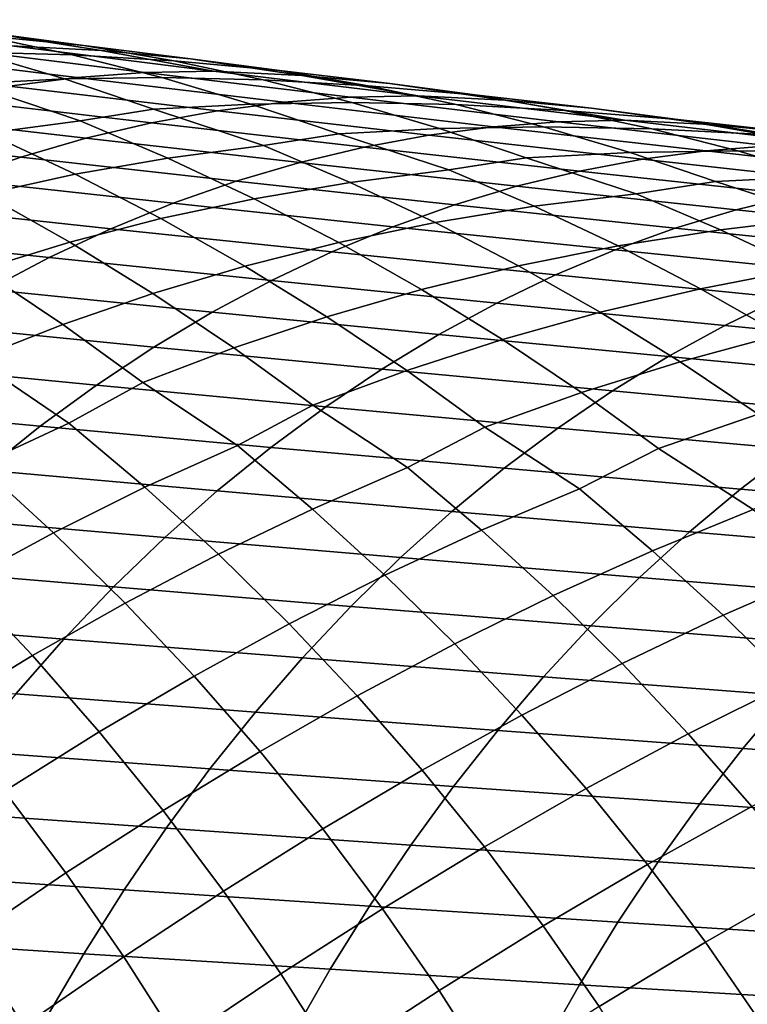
# Model space of a CAD drawing. Header units: metres. Extents: x -240 to 45, y -77 to 27.
# Tile 536 of 656: x -185.96 to -180.95, y 9.39 to 16.17. Entities that reach past the tile are written whole.
import ezdxf

# ---------------------------------------------------------------- set-up
doc = ezdxf.new("R2010")
doc.units = ezdxf.units.M
doc.layers.add('solid_102011X2', color=7, linetype='CONTINUOUS')

msp = doc.modelspace()

# ---------------------------------------------------------------- linework, layer by layer
at = {"layer": 'solid_102011X2'}
for points in [[(-186.219635, 16.060265, 314.330109), (-186.847534, 16.168789, 314.570618), (-186.136719, 16.074631, 316.426666), (-185.514465, 15.992229, 316.181366)], [(-186.270081, 15.944334, 312.242096), (-186.897385, 16.103897, 312.47345), (-186.219635, 16.060265, 314.330109), (-185.595871, 15.927127, 314.093292)], [(-186.136719, 16.074631, 316.426666), (-186.761139, 16.132215, 316.674805), (-186.012131, 15.988586, 318.528748), (-185.395508, 15.956703, 318.276398)], [(-185.514465, 15.992229, 316.181366), (-186.136719, 16.074631, 316.426666), (-185.395508, 15.956703, 318.276398), (-184.779984, 15.90009, 318.026489)], [(-185.595871, 15.927127, 314.093292), (-186.219635, 16.060265, 314.330109), (-185.514465, 15.992229, 316.181366), (-184.89534, 15.885245, 315.93927)], [(-185.563568, 15.770774, 320.938904), (-186.973282, 15.943805, 319.34903), (-187.449432, 15.884079, 319.760803), (-186.029984, 15.711558, 321.350342)], [(-185.095795, 15.805613, 320.526245), (-186.495743, 15.978887, 318.936035), (-186.973282, 15.943805, 319.34903), (-185.563568, 15.770774, 320.938904)], [(-186.297653, 15.726371, 310.164978), (-186.919937, 15.936677, 310.386139), (-186.270081, 15.944334, 312.242096), (-185.648956, 15.760552, 312.015167)], [(-184.621918, 15.815352, 320.119202), (-186.012131, 15.988586, 318.528748), (-186.495743, 15.978887, 318.936035), (-185.095795, 15.805613, 320.526245)], [(-185.648956, 15.760552, 312.015167), (-186.270081, 15.944334, 312.242096), (-185.595871, 15.927127, 314.093292), (-184.977173, 15.769675, 313.860565)], [(-185.395508, 15.956703, 318.276398), (-186.012131, 15.988586, 318.528748), (-184.621918, 15.815352, 320.119202)], [(-184.89534, 15.885245, 315.93927), (-185.514465, 15.992229, 316.181366), (-184.779984, 15.90009, 318.026489), (-184.166595, 15.818933, 317.779358)], [(-184.779984, 15.90009, 318.026489), (-185.395508, 15.956703, 318.276398), (-184.621918, 15.815352, 320.119202), (-184.014282, 15.78415, 319.864838)], [(-184.977173, 15.769675, 313.860565), (-185.595871, 15.927127, 314.093292), (-184.89534, 15.885245, 315.93927), (-184.280273, 15.753915, 315.700806)], [(-184.280273, 15.753915, 315.700806), (-184.89534, 15.885245, 315.93927), (-184.166595, 15.818933, 317.779358), (-183.556274, 15.713457, 317.535339)], [(-184.166595, 15.818933, 317.779358), (-184.779984, 15.90009, 318.026489), (-184.014282, 15.78415, 319.864838), (-183.407715, 15.728485, 319.612823)], [(-183.679337, 15.634959, 322.102783), (-185.095795, 15.805613, 320.526245), (-185.563568, 15.770774, 320.938904), (-184.137238, 15.600341, 322.51535)], [(-183.215317, 15.644756, 321.695709), (-184.621918, 15.815352, 320.119202), (-185.095795, 15.805613, 320.526245), (-183.679337, 15.634959, 322.102783)], [(-184.014282, 15.78415, 319.864838), (-184.621918, 15.815352, 320.119202), (-183.215317, 15.644756, 321.695709)], [(-183.556274, 15.713457, 317.535339), (-184.166595, 15.818933, 317.779358), (-183.407715, 15.728485, 319.612823), (-182.803253, 15.64854, 319.363464)], [(-185.539841, 15.472543, 310.13678), (-186.297653, 15.726371, 310.164978), (-185.648956, 15.760552, 312.015167), (-185.035065, 15.552928, 311.792816)], [(-184.137238, 15.600341, 322.51535), (-185.563568, 15.770774, 320.938904), (-186.029984, 15.711558, 321.350342), (-184.593781, 15.541611, 322.926697)], [(-185.035065, 15.552928, 311.792816), (-185.648956, 15.760552, 312.015167), (-184.977173, 15.769675, 313.860565), (-184.364548, 15.588266, 313.632172)], [(-184.364548, 15.588266, 313.632172), (-184.977173, 15.769675, 313.860565), (-184.280273, 15.753915, 315.700806), (-183.670197, 15.598532, 315.466309)], [(-183.670197, 15.598532, 315.466309), (-184.280273, 15.753915, 315.700806), (-183.556274, 15.713457, 317.535339), (-182.949951, 15.583895, 317.2948)], [(-183.407715, 15.728485, 319.612823), (-184.014282, 15.78415, 319.864838), (-183.215317, 15.644756, 321.695709), (-182.61673, 15.61421, 321.438965)], [(-182.803253, 15.64854, 319.363464), (-183.407715, 15.728485, 319.612823), (-182.61673, 15.61421, 321.438965), (-182.019211, 15.559464, 321.184479)], [(-186.177246, 15.387481, 308.281097), (-186.789291, 15.647577, 308.491119), (-186.297653, 15.726371, 310.164978), (-185.539841, 15.472543, 310.13678)], [(-184.593781, 15.541611, 322.926697), (-186.029984, 15.711558, 321.350342), (-186.494324, 15.62807, 321.759949), (-185.048294, 15.458872, 323.336212)], [(-182.949951, 15.583895, 317.2948), (-183.556274, 15.713457, 317.535339), (-182.803253, 15.64854, 319.363464), (-182.201797, 15.544536, 319.117126)], [(-185.048294, 15.458872, 323.336212), (-186.494324, 15.62807, 321.759949), (-186.955841, 15.520417, 322.167084), (-185.500031, 15.352232, 323.743225)], [(-182.693481, 15.432183, 324.077179), (-184.137238, 15.600341, 322.51535), (-184.593781, 15.541611, 322.926697), (-183.140045, 15.373921, 324.488678)], [(-183.759048, 15.383268, 313.408264), (-184.364548, 15.588266, 313.632172), (-183.670197, 15.598532, 315.466309), (-183.066086, 15.419446, 315.236053)], [(-182.245605, 15.466594, 323.664459), (-183.679337, 15.634959, 322.102783), (-184.137238, 15.600341, 322.51535), (-182.693481, 15.432183, 324.077179)], [(-181.791565, 15.476458, 323.257141), (-183.215317, 15.644756, 321.695709), (-183.679337, 15.634959, 322.102783), (-182.245605, 15.466594, 323.664459)], [(-183.066086, 15.419446, 315.236053), (-183.670197, 15.598532, 315.466309), (-182.949951, 15.583895, 317.2948), (-182.348526, 15.430534, 317.058197)], [(-182.61673, 15.61421, 321.438965), (-183.215317, 15.644756, 321.695709), (-181.791565, 15.476458, 323.257141)], [(-182.201797, 15.544536, 319.117126), (-182.803253, 15.64854, 319.363464), (-182.019211, 15.559464, 321.184479), (-181.423737, 15.480694, 320.932556)], [(-182.019211, 15.559464, 321.184479), (-182.61673, 15.61421, 321.438965), (-181.791565, 15.476458, 323.257141), (-181.202133, 15.446535, 322.997681)], [(-184.935974, 15.215709, 309.92572), (-185.539841, 15.472543, 310.13678), (-185.035065, 15.552928, 311.792816), (-184.27739, 15.301603, 311.770416)], [(-183.140045, 15.373921, 324.488678), (-184.593781, 15.541611, 322.926697), (-185.048294, 15.458872, 323.336212), (-183.584579, 15.291912, 324.898315)], [(-184.27739, 15.301603, 311.770416), (-185.035065, 15.552928, 311.792816), (-184.364548, 15.588266, 313.632172), (-183.759048, 15.383268, 313.408264)], [(-182.348526, 15.430534, 317.058197), (-182.949951, 15.583895, 317.2948), (-182.201797, 15.544536, 319.117126), (-181.604263, 15.416699, 318.874207)], [(-181.604263, 15.416699, 318.874207), (-182.201797, 15.544536, 319.117126), (-181.423737, 15.480694, 320.932556), (-180.831223, 15.378119, 320.683563)], [(-181.423737, 15.480694, 320.932556), (-182.019211, 15.559464, 321.184479), (-181.202133, 15.446535, 322.997681), (-180.613708, 15.39267, 322.740387)], [(-185.500031, 15.352232, 323.743225), (-186.955841, 15.520417, 322.167084), (-187.413849, 15.388762, 322.571136), (-185.948318, 15.221854, 324.147156)], [(-185.575439, 15.104414, 308.076691), (-186.177246, 15.387481, 308.281097), (-185.539841, 15.472543, 310.13678), (-184.935974, 15.215709, 309.92572)], [(-183.584579, 15.291912, 324.898315), (-185.048294, 15.458872, 323.336212), (-185.500031, 15.352232, 323.743225), (-184.026413, 15.186262, 325.30545)], [(-180.793884, 15.300186, 325.210052), (-182.245605, 15.466594, 323.664459), (-182.693481, 15.432183, 324.077179), (-181.231644, 15.265978, 325.623108)], [(-180.34993, 15.310115, 324.802307), (-181.791565, 15.476458, 323.257141), (-182.245605, 15.466594, 323.664459), (-180.793884, 15.300186, 325.210052)], [(-181.202133, 15.446535, 322.997681), (-181.791565, 15.476458, 323.257141), (-180.34993, 15.310115, 324.802307)], [(-180.831223, 15.378119, 320.683563), (-181.423737, 15.480694, 320.932556), (-180.613708, 15.39267, 322.740387), (-180.027283, 15.315035, 322.485596)], [(-185.948318, 15.221854, 324.147156), (-187.413849, 15.388762, 322.571136), (-187.86763, 15.233323, 322.971436), (-186.392471, 15.067953, 324.547333)], [(-183.001297, 15.13438, 313.390991), (-183.759048, 15.383268, 313.408264), (-183.066086, 15.419446, 315.236053), (-182.468994, 15.21702, 315.010223)], [(-181.231644, 15.265978, 325.623108), (-182.693481, 15.432183, 324.077179), (-183.140045, 15.373921, 324.488678), (-181.668106, 15.208176, 326.034943)], [(-182.468994, 15.21702, 315.010223), (-183.066086, 15.419446, 315.236053), (-182.348526, 15.430534, 317.058197), (-181.752975, 15.25372, 316.825745)], [(-181.752975, 15.25372, 316.825745), (-182.348526, 15.430534, 317.058197), (-181.604263, 15.416699, 318.874207), (-181.011566, 15.265313, 318.635132)], [(-181.011566, 15.265313, 318.635132), (-181.604263, 15.416699, 318.874207), (-180.831223, 15.378119, 320.683563), (-180.242569, 15.251961, 320.437927)], [(-180.613708, 15.39267, 322.740387), (-181.202133, 15.446535, 322.997681), (-180.34993, 15.310115, 324.802307), (-179.769669, 15.28078, 324.539886)], [(-186.197983, 14.967703, 306.223236), (-186.79628, 15.277004, 306.421387), (-186.177246, 15.387481, 308.281097), (-185.575439, 15.104414, 308.076691)], [(-184.026413, 15.186262, 325.30545), (-185.500031, 15.352232, 323.743225), (-185.948318, 15.221854, 324.147156), (-184.464859, 15.057135, 325.709473)], [(-183.681702, 15.047962, 311.557953), (-184.27739, 15.301603, 311.770416), (-183.759048, 15.383268, 313.408264), (-183.001297, 15.13438, 313.390991)], [(-181.668106, 15.208176, 326.034943), (-183.140045, 15.373921, 324.488678), (-183.584579, 15.291912, 324.898315), (-182.102585, 15.126884, 326.444885)], [(-184.342209, 14.936152, 309.720184), (-184.935974, 15.215709, 309.92572), (-184.27739, 15.301603, 311.770416), (-183.681702, 15.047962, 311.557953)], [(-182.102585, 15.126884, 326.444885), (-183.584579, 15.291912, 324.898315), (-184.026413, 15.186262, 325.30545), (-182.534409, 15.02221, 326.852325)], [(-181.710983, 14.970491, 314.997467), (-182.468994, 15.21702, 315.010223), (-181.752975, 15.25372, 316.825745), (-181.164337, 15.053806, 316.597626)], [(-181.164337, 15.053806, 316.597626), (-181.752975, 15.25372, 316.825745), (-181.011566, 15.265313, 318.635132), (-180.424637, 15.090715, 318.400116)], [(-179.751053, 15.101399, 327.151917), (-181.231644, 15.265978, 325.623108), (-181.668106, 15.208176, 326.034943), (-180.177353, 15.044059, 327.564178)], [(-179.323456, 15.135402, 326.738403), (-180.793884, 15.300186, 325.210052), (-181.231644, 15.265978, 325.623108), (-179.751053, 15.101399, 327.151917)], [(-180.424637, 15.090715, 318.400116), (-181.011566, 15.265313, 318.635132), (-180.242569, 15.251961, 320.437927), (-179.658661, 15.102496, 320.196014)], [(-184.464859, 15.057135, 325.709473), (-185.948318, 15.221854, 324.147156), (-186.392471, 15.067953, 324.547333), (-184.899261, 14.904741, 326.109772)], [(-184.985062, 14.798947, 307.877716), (-185.575439, 15.104414, 308.076691), (-184.935974, 15.215709, 309.92572), (-184.342209, 14.936152, 309.720184)], [(-182.534409, 15.02221, 326.852325), (-184.026413, 15.186262, 325.30545), (-184.464859, 15.057135, 325.709473), (-182.962921, 14.894316, 327.256653)], [(-182.413773, 14.883861, 313.176758), (-183.001297, 15.13438, 313.390991), (-182.468994, 15.21702, 315.010223), (-181.710983, 14.970491, 314.997467)], [(-180.177353, 15.044059, 327.564178), (-181.668106, 15.208176, 326.034943), (-182.102585, 15.126884, 326.444885), (-180.601715, 14.963484, 327.974548)], [(-183.095947, 14.771837, 311.350922), (-183.681702, 15.047962, 311.557953), (-183.001297, 15.13438, 313.390991), (-182.413773, 14.883861, 313.176758)], [(-180.601715, 14.963484, 327.974548), (-182.102585, 15.126884, 326.444885), (-182.534409, 15.02221, 326.852325), (-181.023483, 14.859781, 328.382416)], [(-184.899261, 14.904741, 326.109772), (-186.392471, 15.067953, 324.547333), (-186.831787, 14.890745, 324.943146), (-185.328903, 14.729299, 326.505676)], [(-185.612122, 14.636317, 306.030914), (-186.197983, 14.967703, 306.223236), (-185.575439, 15.104414, 308.076691), (-184.985062, 14.798947, 307.877716)], [(-182.962921, 14.894316, 327.256653), (-184.464859, 15.057135, 325.709473), (-184.899261, 14.904741, 326.109772), (-183.387451, 14.743411, 327.657196)], [(-181.131653, 14.723024, 314.781128), (-181.710983, 14.970491, 314.997467), (-181.164337, 15.053806, 316.597626), (-180.405869, 14.809556, 316.588745)], [(-180.405869, 14.809556, 316.588745), (-181.164337, 15.053806, 316.597626), (-180.424637, 15.090715, 318.400116), (-179.844513, 14.893254, 318.169403)], [(-183.75972, 14.634432, 309.52002), (-184.342209, 14.936152, 309.720184), (-183.681702, 15.047962, 311.557953), (-183.095947, 14.771837, 311.350922)], [(-181.023483, 14.859781, 328.382416), (-182.534409, 15.02221, 326.852325), (-182.962921, 14.894316, 327.256653), (-181.441986, 14.733112, 328.78714)], [(-186.225281, 14.448209, 304.180145), (-186.805496, 14.805521, 304.365753), (-186.197983, 14.967703, 306.223236), (-185.612122, 14.636317, 306.030914)], [(-184.406937, 14.471633, 307.684509), (-184.985062, 14.798947, 307.877716), (-184.342209, 14.936152, 309.720184), (-183.75972, 14.634432, 309.52002)], [(-181.83606, 14.611091, 312.967926), (-182.413773, 14.883861, 313.176758), (-181.710983, 14.970491, 314.997467), (-181.131653, 14.723024, 314.781128)], [(-179.08139, 14.801405, 329.48587), (-180.601715, 14.963484, 327.974548), (-181.023483, 14.859781, 328.382416), (-179.493073, 14.698679, 329.894196)], [(-185.328903, 14.729299, 326.505676), (-186.831787, 14.890745, 324.943146), (-187.265579, 14.690504, 325.334015), (-185.753143, 14.531078, 326.896606)], [(-183.387451, 14.743411, 327.657196), (-184.899261, 14.904741, 326.109772), (-185.328903, 14.729299, 326.505676), (-183.807343, 14.569712, 328.053375)], [(-181.441986, 14.733112, 328.78714), (-182.962921, 14.894316, 327.256653), (-183.387451, 14.743411, 327.657196), (-181.856613, 14.583687, 329.18808)], [(-182.521317, 14.473779, 311.149231), (-183.095947, 14.771837, 311.350922), (-182.413773, 14.883861, 313.176758), (-181.83606, 14.611091, 312.967926)], [(-179.493073, 14.698679, 329.894196), (-181.023483, 14.859781, 328.382416), (-181.441986, 14.733112, 328.78714), (-179.901581, 14.573238, 330.299377)], [(-185.039505, 14.28341, 305.844727), (-185.612122, 14.636317, 306.030914), (-184.985062, 14.798947, 307.877716), (-184.406937, 14.471633, 307.684509)], [(-180.561981, 14.453532, 314.570068), (-181.131653, 14.723024, 314.781128), (-180.405869, 14.809556, 316.588745), (-179.834808, 14.565071, 316.369904)], [(-183.807343, 14.569712, 328.053375), (-185.328903, 14.729299, 326.505676), (-185.753143, 14.531078, 326.896606), (-184.221939, 14.373487, 328.44458)], [(-181.856613, 14.583687, 329.18808), (-183.387451, 14.743411, 327.657196), (-183.807343, 14.569712, 328.053375), (-182.266678, 14.411717, 329.584625)], [(-183.189285, 14.311093, 309.325562), (-183.75972, 14.634432, 309.52002), (-183.095947, 14.771837, 311.350922), (-182.521317, 14.473779, 311.149231)], [(-179.901581, 14.573238, 330.299377), (-181.441986, 14.733112, 328.78714), (-181.856613, 14.583687, 329.18808), (-180.306274, 14.425292, 330.700745)], [(-181.269272, 14.316611, 312.764313), (-181.83606, 14.611091, 312.967926), (-181.131653, 14.723024, 314.781128), (-180.561981, 14.453532, 314.570068)], [(-185.753143, 14.531078, 326.896606), (-187.265579, 14.690504, 325.334015), (-187.693192, 14.467551, 325.719269), (-186.171326, 14.310399, 327.281952)], [(-185.659332, 14.06977, 304.000946), (-186.225281, 14.448209, 304.180145), (-185.612122, 14.636317, 306.030914), (-185.039505, 14.28341, 305.844727)], [(-183.841858, 14.123024, 307.497375), (-184.406937, 14.471633, 307.684509), (-183.75972, 14.634432, 309.52002), (-183.189285, 14.311093, 309.325562)], [(-181.958572, 14.154324, 310.953186), (-182.521317, 14.473779, 311.149231), (-181.83606, 14.611091, 312.967926), (-181.269272, 14.316611, 312.764313)], [(-180.306274, 14.425292, 330.700745), (-181.856613, 14.583687, 329.18808), (-182.266678, 14.411717, 329.584625), (-180.706512, 14.255052, 331.097717)], [(-184.221939, 14.373487, 328.44458), (-185.753143, 14.531078, 326.896606), (-186.171326, 14.310399, 327.281952), (-184.6306, 14.155052, 328.83017)], [(-182.266678, 14.411717, 329.584625), (-183.807343, 14.569712, 328.053375), (-184.221939, 14.373487, 328.44458), (-182.67157, 14.217473, 329.976166)], [(-186.268311, 13.830719, 302.15332), (-186.826416, 14.234601, 302.325562), (-186.225281, 14.448209, 304.180145), (-185.659332, 14.06977, 304.000946)], [(-184.480942, 13.909602, 305.664856), (-185.039505, 14.28341, 305.844727), (-184.406937, 14.471633, 307.684509), (-183.841858, 14.123024, 307.497375)], [(-182.631729, 13.966681, 309.137115), (-183.189285, 14.311093, 309.325562), (-182.521317, 14.473779, 311.149231), (-181.958572, 14.154324, 310.953186)], [(-180.714233, 14.00095, 312.566315), (-181.269272, 14.316611, 312.764313), (-180.561981, 14.453532, 314.570068), (-180.003113, 14.16255, 314.364258)], [(-182.67157, 14.217473, 329.976166), (-184.221939, 14.373487, 328.44458), (-184.6306, 14.155052, 328.83017), (-183.070679, 14.001266, 330.362091)], [(-180.706512, 14.255052, 331.097717), (-182.266678, 14.411717, 329.584625), (-182.67157, 14.217473, 329.976166), (-181.101715, 14.062783, 331.489685)], [(-184.6306, 14.155052, 328.83017), (-186.171326, 14.310399, 327.281952), (-186.582809, 14.067582, 327.661133), (-185.032715, 13.914727, 329.209564)], [(-183.290649, 13.753733, 307.316467), (-183.841858, 14.123024, 307.497375), (-183.189285, 14.311093, 309.325562), (-182.631729, 13.966681, 309.137115)], [(-181.408508, 13.814008, 310.763062), (-181.958572, 14.154324, 310.953186), (-181.269272, 14.316611, 312.764313), (-180.714233, 14.00095, 312.566315)], [(-185.108459, 13.670863, 303.828308), (-185.659332, 14.06977, 304.000946), (-185.039505, 14.28341, 305.844727), (-184.480942, 13.909602, 305.664856)], [(-179.126648, 14.099526, 332.591309), (-180.706512, 14.255052, 331.097717), (-181.101715, 14.062783, 331.489685), (-179.512161, 13.909236, 332.983673)], [(-181.101715, 14.062783, 331.489685), (-182.67157, 14.217473, 329.976166), (-183.070679, 14.001266, 330.362091), (-181.491241, 13.848796, 331.876038)], [(-183.070679, 14.001266, 330.362091), (-184.6306, 14.155052, 328.83017), (-185.032715, 13.914727, 329.209564), (-183.463364, 13.763412, 330.741852)], [(-183.937256, 13.515543, 305.491516), (-184.480942, 13.909602, 305.664856), (-183.841858, 14.123024, 307.497375), (-183.290649, 13.753733, 307.316467)], [(-182.087845, 13.601796, 308.954865), (-182.631729, 13.966681, 309.137115), (-181.958572, 14.154324, 310.953186), (-181.408508, 13.814008, 310.763062)], [(-185.032715, 13.914727, 329.209564), (-186.582809, 14.067582, 327.661133), (-186.986954, 13.803006, 328.033539), (-185.427628, 13.652886, 329.582184)], [(-185.617722, 13.391981, 302.14679), (-186.268311, 13.830719, 302.15332), (-185.659332, 14.06977, 304.000946), (-185.108459, 13.670863, 303.828308)], [(-179.512161, 13.909236, 332.983673), (-181.101715, 14.062783, 331.489685), (-181.491241, 13.848796, 331.876038), (-179.892136, 13.697469, 333.370422)], [(-181.491241, 13.848796, 331.876038), (-183.070679, 14.001266, 330.362091), (-183.463364, 13.763412, 330.741852), (-181.874496, 13.613404, 332.256134)], [(-182.75412, 13.364398, 307.142059), (-183.290649, 13.753733, 307.316467), (-182.631729, 13.966681, 309.137115), (-182.087845, 13.601796, 308.954865)], [(-180.871933, 13.453424, 310.579102), (-181.408508, 13.814008, 310.763062), (-180.714233, 14.00095, 312.566315), (-180.171677, 13.664636, 312.374207)], [(-183.463364, 13.763412, 330.741852), (-185.032715, 13.914727, 329.209564), (-185.427628, 13.652886, 329.582184), (-183.84903, 13.504285, 331.114777)], [(-184.457748, 13.236945, 303.829041), (-185.108459, 13.670863, 303.828308), (-184.480942, 13.909602, 305.664856), (-183.937256, 13.515543, 305.491516)], [(-186.236267, 13.103631, 300.293396), (-186.766861, 13.551785, 300.452881), (-186.268311, 13.830719, 302.15332), (-185.617722, 13.391981, 302.14679)], [(-179.892136, 13.697469, 333.370422), (-181.491241, 13.848796, 331.876038), (-181.874496, 13.613404, 332.256134), (-180.265991, 13.464538, 333.750916)], [(-185.427628, 13.652886, 329.582184), (-186.986954, 13.803006, 328.033539), (-187.383118, 13.517089, 328.39859), (-185.814758, 13.369946, 329.947449)], [(-181.874496, 13.613404, 332.256134), (-183.463364, 13.763412, 330.741852), (-183.84903, 13.504285, 331.114777), (-182.250885, 13.356977, 332.629456)], [(-181.558426, 13.21707, 308.779022), (-182.087845, 13.601796, 308.954865), (-181.408508, 13.814008, 310.763062), (-180.871933, 13.453424, 310.579102)], [(-183.286179, 13.086321, 305.498901), (-183.937256, 13.515543, 305.491516), (-183.290649, 13.753733, 307.316467), (-182.75412, 13.364398, 307.142059)], [(-183.84903, 13.504285, 331.114777), (-185.427628, 13.652886, 329.582184), (-185.814758, 13.369946, 329.947449), (-184.227066, 13.224294, 331.480347)], [(-185.094055, 12.949383, 301.987122), (-185.617722, 13.391981, 302.14679), (-185.108459, 13.670863, 303.828308), (-184.457748, 13.236945, 303.829041)], [(-182.102432, 12.939747, 307.155518), (-182.75412, 13.364398, 307.142059), (-182.087845, 13.601796, 308.954865), (-181.558426, 13.21707, 308.779022)], [(-180.265991, 13.464538, 333.750916), (-181.874496, 13.613404, 332.256134), (-182.250885, 13.356977, 332.629456), (-180.633148, 13.210806, 334.124603)], [(-185.814758, 13.369946, 329.947449), (-187.383118, 13.517089, 328.39859), (-187.770706, 13.210255, 328.755768), (-186.193497, 13.066323, 330.304779)], [(-183.940918, 12.799751, 303.668854), (-184.457748, 13.236945, 303.829041), (-183.937256, 13.515543, 305.491516), (-183.286179, 13.086321, 305.498901)], [(-182.250885, 13.356977, 332.629456), (-183.84903, 13.504285, 331.114777), (-184.227066, 13.224294, 331.480347), (-182.619843, 13.079921, 332.995361)], [(-180.905914, 12.796865, 308.797974), (-181.558426, 13.21707, 308.779022), (-180.871933, 13.453424, 310.579102), (-180.349609, 13.073195, 310.40152)], [(-185.723709, 12.636731, 300.140839), (-186.236267, 13.103631, 300.293396), (-185.617722, 13.391981, 302.14679), (-185.094055, 12.949383, 301.987122)], [(-184.227066, 13.224294, 331.480347), (-185.814758, 13.369946, 329.947449), (-186.193497, 13.066323, 330.304779), (-184.596909, 12.923855, 331.837982)], [(-182.776123, 12.654385, 305.33783), (-183.286179, 13.086321, 305.498901), (-182.75412, 13.364398, 307.142059), (-182.102432, 12.939747, 307.155518)], [(-180.633148, 13.210806, 334.124603), (-182.250885, 13.356977, 332.629456), (-182.619843, 13.079921, 332.995361), (-180.993057, 12.936677, 334.490875)], [(-184.588181, 12.488238, 301.83432), (-185.094055, 12.949383, 301.987122), (-184.457748, 13.236945, 303.829041), (-183.940918, 12.799751, 303.668854)], [(-182.619843, 13.079921, 332.995361), (-184.227066, 13.224294, 331.480347), (-184.596909, 12.923855, 331.837982), (-182.980774, 12.782648, 333.353333)], [(-181.599091, 12.512933, 306.993225), (-182.102432, 12.939747, 307.155518), (-181.558426, 13.21707, 308.779022), (-180.905914, 12.796865, 308.797974)], [(-178.996292, 13.065807, 335.599457), (-180.633148, 13.210806, 334.124603), (-180.993057, 12.936677, 334.490875), (-179.347183, 12.794599, 335.966095)], [(-186.349045, 12.298986, 298.289642), (-186.84938, 12.790023, 298.43512), (-186.236267, 13.103631, 300.293396), (-185.723709, 12.636731, 300.140839)], [(-183.441605, 12.344203, 303.515442), (-183.940918, 12.799751, 303.668854), (-183.286179, 13.086321, 305.498901), (-182.776123, 12.654385, 305.33783)], [(-184.596909, 12.923855, 331.837982), (-186.193497, 13.066323, 330.304779), (-186.563248, 12.742495, 330.653656), (-184.957962, 12.603438, 332.187134)], [(-180.993057, 12.936677, 334.490875), (-182.619843, 13.079921, 332.995361), (-182.980774, 12.782648, 333.353333), (-181.345123, 12.64256, 334.849182)], [(-185.229919, 12.151819, 299.995331), (-185.723709, 12.636731, 300.140839), (-185.094055, 12.949383, 301.987122), (-184.588181, 12.488238, 301.83432)], [(-182.980774, 12.782648, 333.353333), (-184.596909, 12.923855, 331.837982), (-184.957962, 12.603438, 332.187134), (-183.333145, 12.465623, 333.70282)], [(-182.28334, 12.204281, 305.183502), (-182.776123, 12.654385, 305.33783), (-182.102432, 12.939747, 307.155518), (-181.599091, 12.512933, 306.993225)], [(-179.347183, 12.794599, 335.966095), (-180.993057, 12.936677, 334.490875), (-181.345123, 12.64256, 334.849182), (-179.69043, 12.503626, 336.324738)], [(-184.1008, 12.009274, 301.688477), (-184.588181, 12.488238, 301.83432), (-183.940918, 12.799751, 303.668854), (-183.441605, 12.344203, 303.515442)], [(-181.345123, 12.64256, 334.849182), (-182.980774, 12.782648, 333.353333), (-183.333145, 12.465623, 333.70282), (-181.688828, 12.328914, 335.199005)], [(-181.112823, 12.06813, 306.837677), (-181.599091, 12.512933, 306.993225), (-180.905914, 12.796865, 308.797974), (-180.409271, 12.375044, 308.634186)], [(-184.957962, 12.603438, 332.187134), (-186.563248, 12.742495, 330.653656), (-186.923447, 12.398968, 330.9935), (-185.309692, 12.263548, 332.527222)], [(-185.868423, 11.790533, 298.151367), (-186.349045, 12.298986, 298.289642), (-185.723709, 12.636731, 300.140839), (-185.229919, 12.151819, 299.995331)], [(-182.960556, 11.871017, 303.368958), (-183.441605, 12.344203, 303.515442), (-182.776123, 12.654385, 305.33783), (-182.28334, 12.204281, 305.183502)], [(-179.69043, 12.503626, 336.324738), (-181.345123, 12.64256, 334.849182), (-181.688828, 12.328914, 335.199005), (-180.025528, 12.193344, 336.674866)], [(-183.333145, 12.465623, 333.70282), (-184.957962, 12.603438, 332.187134), (-185.309692, 12.263548, 332.527222), (-183.676392, 12.129346, 334.043243)], [(-184.755554, 11.649677, 299.856964), (-185.229919, 12.151819, 299.995331), (-184.588181, 12.488238, 301.83432), (-184.1008, 12.009274, 301.688477)], [(-181.808578, 11.736714, 305.036072), (-182.28334, 12.204281, 305.183502), (-181.599091, 12.512933, 306.993225), (-181.112823, 12.06813, 306.837677)], [(-181.688828, 12.328914, 335.199005), (-183.333145, 12.465623, 333.70282), (-183.676392, 12.129346, 334.043243), (-182.023636, 11.996234, 335.539734)], [(-185.309692, 12.263548, 332.527222), (-186.923447, 12.398968, 330.9935), (-187.273529, 12.036259, 331.323822), (-185.651535, 11.904694, 332.857788)], [(-183.632599, 11.513257, 301.549713), (-184.1008, 12.009274, 301.688477), (-183.441605, 12.344203, 303.515442), (-182.960556, 11.871017, 303.368958)], [(-180.644302, 11.606033, 306.688995), (-181.112823, 12.06813, 306.837677), (-180.409271, 12.375044, 308.634186), (-179.929459, 11.935407, 308.477112)], [(-186.505997, 11.404387, 296.301788), (-186.97226, 11.936147, 296.433044), (-186.349045, 12.298986, 298.289642), (-185.868423, 11.790533, 298.151367)], [(-180.025528, 12.193344, 336.674866), (-181.688828, 12.328914, 335.199005), (-182.023636, 11.996234, 335.539734), (-180.351944, 11.864245, 337.0159)], [(-183.676392, 12.129346, 334.043243), (-185.309692, 12.263548, 332.527222), (-185.651535, 11.904694, 332.857788), (-184.009995, 11.774321, 334.374084)], [(-182.498428, 11.38095, 303.229523), (-182.960556, 11.871017, 303.368958), (-182.28334, 12.204281, 305.183502), (-181.808578, 11.736714, 305.036072)], [(-185.408188, 11.265465, 298.020355), (-185.868423, 11.790533, 298.151367), (-185.229919, 12.151819, 299.995331), (-184.755554, 11.649677, 299.856964)], [(-182.023636, 11.996234, 335.539734), (-183.676392, 12.129346, 334.043243), (-184.009995, 11.774321, 334.374084), (-182.349014, 11.64502, 335.87088)], [(-181.352478, 11.252433, 304.89566), (-181.808578, 11.736714, 305.036072), (-181.112823, 12.06813, 306.837677), (-180.644302, 11.606033, 306.688995)], [(-185.651535, 11.904694, 332.857788), (-187.273529, 12.036259, 331.323822), (-187.612961, 11.654933, 331.644073), (-185.982971, 11.527436, 333.178284)], [(-184.301315, 11.131097, 299.725769), (-184.755554, 11.649677, 299.856964), (-184.1008, 12.009274, 301.688477), (-183.632599, 11.513257, 301.549713)], [(-180.351944, 11.864245, 337.0159), (-182.023636, 11.996234, 335.539734), (-182.349014, 11.64502, 335.87088), (-180.669174, 11.516822, 337.347351)], [(-184.009995, 11.774321, 334.374084), (-185.651535, 11.904694, 332.857788), (-185.982971, 11.527436, 333.178284), (-184.333435, 11.401102, 334.694855)], [(-183.184235, 11.000971, 301.418121), (-183.632599, 11.513257, 301.549713), (-182.960556, 11.871017, 303.368958), (-182.498428, 11.38095, 303.229523)], [(-186.061432, 10.856684, 296.177399), (-186.505997, 11.404387, 296.301788), (-185.868423, 11.790533, 298.151367), (-185.408188, 11.265465, 298.020355)], [(-182.349014, 11.64502, 335.87088), (-184.009995, 11.774321, 334.374084), (-184.333435, 11.401102, 334.694855), (-182.66449, 11.275819, 336.191956)], [(-182.055878, 10.874775, 303.097229), (-182.498428, 11.38095, 303.229523), (-181.808578, 11.736714, 305.036072), (-181.352478, 11.252433, 304.89566)], [(-184.96936, 10.724627, 297.896118), (-185.408188, 11.265465, 298.020355), (-184.755554, 11.649677, 299.856964), (-184.301315, 11.131097, 299.725769)], [(-180.669174, 11.516822, 337.347351), (-182.349014, 11.64502, 335.87088), (-182.66449, 11.275819, 336.191956), (-180.97673, 11.151616, 337.668701)], [(-180.91568, 10.752197, 304.76236), (-181.352478, 11.252433, 304.89566), (-180.644302, 11.606033, 306.688995), (-180.194183, 11.127381, 306.547302)], [(-184.333435, 11.401102, 334.694855), (-185.982971, 11.527436, 333.178284), (-186.303497, 11.132365, 333.48822), (-184.64621, 11.010275, 335.005066)], [(-183.868225, 10.596909, 299.601318), (-184.301315, 11.131097, 299.725769), (-183.632599, 11.513257, 301.549713), (-183.184235, 11.000971, 301.418121)], [(-178.971085, 11.389787, 338.802795), (-180.669174, 11.516822, 337.347351), (-180.97673, 11.151616, 337.668701), (-179.270798, 11.028551, 339.12439)], [(-182.66449, 11.275819, 336.191956), (-184.333435, 11.401102, 334.694855), (-184.64621, 11.010275, 335.005066), (-182.969574, 10.889211, 336.502441)], [(-182.756729, 10.473231, 301.293213), (-183.184235, 11.000971, 301.418121), (-182.498428, 11.38095, 303.229523), (-182.055878, 10.874775, 303.097229)], [(-185.639435, 10.293914, 296.059418), (-186.061432, 10.856684, 296.177399), (-185.408188, 11.265465, 298.020355), (-184.96936, 10.724627, 297.896118)], [(-180.97673, 11.151616, 337.668701), (-182.66449, 11.275819, 336.191956), (-182.969574, 10.889211, 336.502441), (-181.274155, 10.769202, 337.979431)], [(-181.633911, 10.353296, 302.971588), (-182.055878, 10.874775, 303.097229), (-181.352478, 11.252433, 304.89566), (-180.91568, 10.752197, 304.76236)], [(-184.64621, 11.010275, 335.005066), (-186.303497, 11.132365, 333.48822), (-186.612595, 10.720078, 333.787109), (-184.947845, 10.602429, 335.30423)], [(-184.552856, 10.168878, 297.778229), (-184.96936, 10.724627, 297.896118), (-184.301315, 11.131097, 299.725769), (-183.868225, 10.596909, 299.601318)], [(-179.270798, 11.028551, 339.12439), (-180.97673, 11.151616, 337.668701), (-181.274155, 10.769202, 337.979431), (-179.560608, 10.650303, 339.435364)], [(-182.969574, 10.889211, 336.502441), (-184.64621, 11.010275, 335.005066), (-184.947845, 10.602429, 335.30423), (-183.263763, 10.48578, 336.801849)], [(-183.457138, 10.047961, 299.483185), (-183.868225, 10.596909, 299.601318), (-183.184235, 11.000971, 301.418121), (-182.756729, 10.473231, 301.293213)], [(-186.311615, 9.838884, 294.21814), (-186.716049, 10.423357, 294.329376), (-186.061432, 10.856684, 296.177399), (-185.639435, 10.293914, 296.059418)], [(-181.274155, 10.769202, 337.979431), (-182.969574, 10.889211, 336.502441), (-183.263763, 10.48578, 336.801849), (-181.560959, 10.370157, 338.279083)], [(-182.350967, 9.930878, 301.174591), (-182.756729, 10.473231, 301.293213), (-182.055878, 10.874775, 303.097229), (-181.633911, 10.353296, 302.971588)], [(-184.947845, 10.602429, 335.30423), (-186.612595, 10.720078, 333.787109), (-186.90979, 10.291218, 334.074524), (-185.237869, 10.178201, 335.591827)], [(-185.240051, 9.716854, 295.948822), (-185.639435, 10.293914, 296.059418), (-184.96936, 10.724627, 297.896118), (-184.552856, 10.168878, 297.778229)], [(-181.233398, 9.817342, 302.852234), (-181.633911, 10.353296, 302.971588), (-180.91568, 10.752197, 304.76236), (-180.499191, 10.236803, 304.635712)], [(-179.560608, 10.650303, 339.435364), (-181.274155, 10.769202, 337.979431), (-181.560959, 10.370157, 338.279083), (-179.840088, 10.255612, 339.73526)], [(-183.263763, 10.48578, 336.801849), (-184.947845, 10.602429, 335.30423), (-185.237869, 10.178201, 335.591827), (-183.546631, 10.066154, 337.089722)], [(-184.158676, 9.598989, 297.667603), (-184.552856, 10.168878, 297.778229), (-183.868225, 10.596909, 299.601318), (-183.457138, 10.047961, 299.483185)], [(-181.560959, 10.370157, 338.279083), (-183.263763, 10.48578, 336.801849), (-183.546631, 10.066154, 337.089722), (-181.836716, 9.955103, 338.5672)], [(-183.068085, 9.485016, 299.372314), (-183.457138, 10.047961, 299.483185), (-182.756729, 10.473231, 301.293213), (-182.350967, 9.930878, 301.174591)], [(-181.966919, 9.374662, 301.063232), (-182.350967, 9.930878, 301.174591), (-181.633911, 10.353296, 302.971588), (-181.233398, 9.817342, 302.852234)], [(-179.840088, 10.255612, 339.73526), (-181.560959, 10.370157, 338.279083), (-181.836716, 9.955103, 338.5672), (-180.10881, 9.845097, 340.02359)], [(-185.237869, 10.178201, 335.591827), (-186.90979, 10.291218, 334.074524), (-187.194656, 9.846453, 334.349976), (-185.515839, 9.738253, 335.867523)], [(-185.930618, 9.240822, 294.11441), (-186.311615, 9.838884, 294.21814), (-185.639435, 10.293914, 296.059418), (-185.240051, 9.716854, 295.948822)], [(-180.854309, 9.267656, 302.740112), (-181.233398, 9.817342, 302.852234), (-180.499191, 10.236803, 304.635712), (-180.103897, 9.707067, 304.51535)], [(-183.546631, 10.066154, 337.089722), (-185.237869, 10.178201, 335.591827), (-185.515839, 9.738253, 335.867523), (-183.817734, 9.630989, 337.365601)], [(-184.863831, 9.126349, 295.845612), (-185.240051, 9.716854, 295.948822), (-184.552856, 10.168878, 297.778229), (-184.158676, 9.598989, 297.667603)], [(-183.787354, 9.015793, 297.564362), (-184.158676, 9.598989, 297.667603), (-183.457138, 10.047961, 299.483185), (-183.068085, 9.485016, 299.372314)], [(-181.836716, 9.955103, 338.5672), (-183.546631, 10.066154, 337.089722), (-183.817734, 9.630989, 337.365601), (-182.101013, 9.524688, 338.843323)], [(-182.701569, 8.908895, 299.268738), (-183.068085, 9.485016, 299.372314), (-182.350967, 9.930878, 301.174591), (-181.966919, 9.374662, 301.063232)], [(-180.10881, 9.845097, 340.02359), (-181.836716, 9.955103, 338.5672), (-182.101013, 9.524688, 338.843323), (-180.366348, 9.419394, 340.299927)], [(-185.515839, 9.738253, 335.867523), (-187.194656, 9.846453, 334.349976), (-187.466705, 9.386459, 334.613037), (-185.781296, 9.283252, 336.130798)], [(-186.623322, 8.740734, 292.279083), (-186.984695, 9.359459, 292.376221), (-186.311615, 9.838884, 294.21814), (-185.930618, 9.240822, 294.11441)], [(-181.605148, 8.805399, 300.959167), (-181.966919, 9.374662, 301.063232), (-181.233398, 9.817342, 302.852234), (-180.854309, 9.267656, 302.740112)], [(-185.573593, 8.630054, 294.018219), (-185.930618, 9.240822, 294.11441), (-185.240051, 9.716854, 295.948822), (-184.863831, 9.126349, 295.845612)], [(-183.817734, 9.630989, 337.365601), (-185.515839, 9.738253, 335.867523), (-185.781296, 9.283252, 336.130798), (-184.07666, 9.180945, 337.629089)], [(-182.101013, 9.524688, 338.843323), (-183.817734, 9.630989, 337.365601), (-184.07666, 9.180945, 337.629089), (-182.353409, 9.079565, 339.107025)], [(-184.511276, 8.523274, 295.749817), (-184.863831, 9.126349, 295.845612), (-184.158676, 9.598989, 297.667603), (-183.787354, 9.015793, 297.564362)], [(-180.366348, 9.419394, 340.299927), (-182.101013, 9.524688, 338.843323), (-182.353409, 9.079565, 339.107025), (-180.612289, 8.979154, 340.563812)], [(-183.439392, 8.420156, 297.468475), (-183.787354, 9.015793, 297.564362), (-183.068085, 9.485016, 299.372314), (-182.701569, 8.908895, 299.268738)]]:
    msp.add_3dface(points, dxfattribs=at)

doc.saveas('drawing.dxf')
